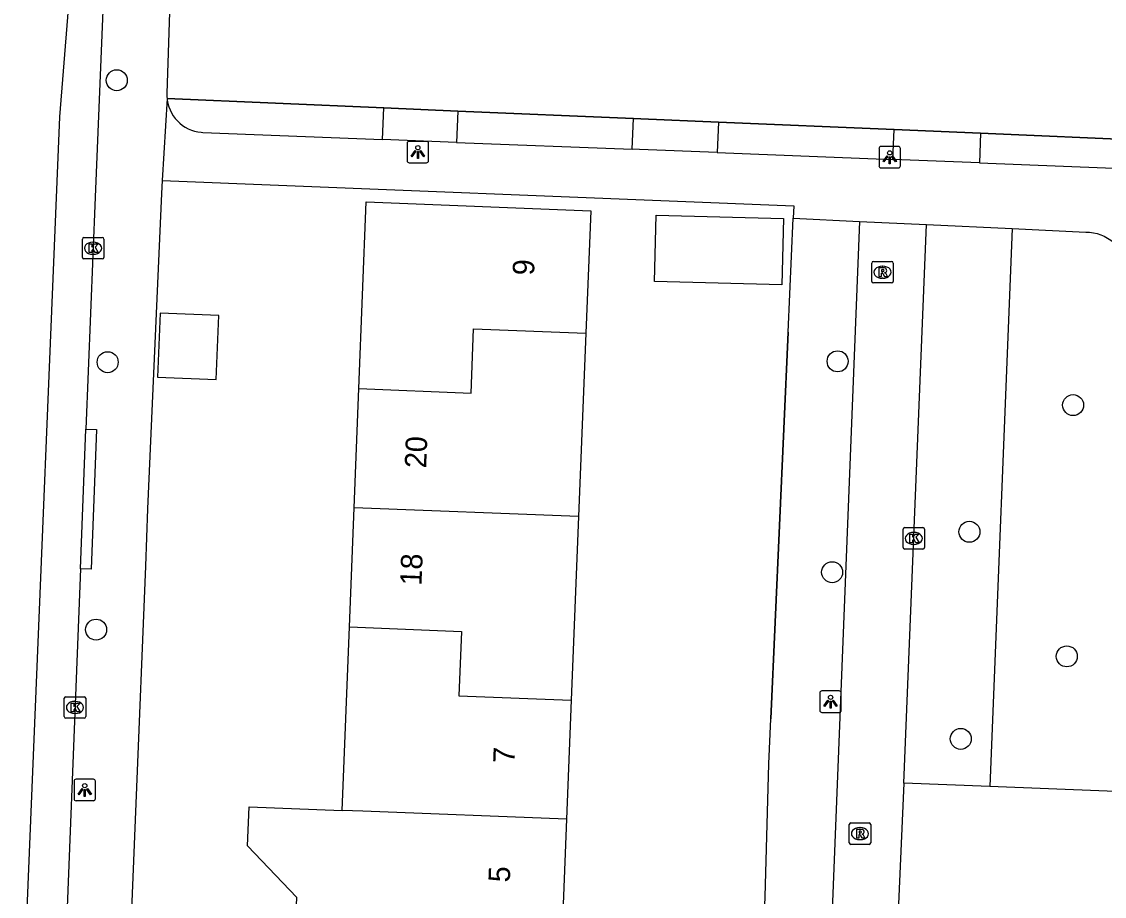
# Model space of a CAD drawing. Extents: x 160787 to 161428, y 386828 to 387483.
# Drawn here: x 160994.1 to 161044.6, y 387129.6 to 387170.3 of the extents above; entities that cross this region are included whole.
import ezdxf

# ---------------------------------------------------------------- set-up
doc = ezdxf.new("R2010")
doc.units = 0
for name, color, linetype in [('IMGEO_Boom', 7, 'Continuous'), ('IMGEO_Groenvoorziening', 7, 'Continuous'), ('IMGEO_Haag', 7, 'Continuous'), ('IMGEO_Hek', 7, 'Continuous'), ('IMGEO_Kolk', 7, 'Continuous'), ('IMGEO_Lichtpunt', 7, 'Continuous'), ('IMGEO_Muur', 7, 'Continuous'), ('IMGEO_Pand', 7, 'Continuous'), ('IMGEO_Pand_nummerreeks', 7, 'Continuous'), ('IMGEO_Rijbaan_lokaal_gesloten', 7, 'Continuous'), ('IMGEO_Rijbaan_lokaal_open', 7, 'Continuous'), ('IMGEO_Rioolput', 7, 'Continuous'), ('IMGEO_Voetpad_open', 7, 'Continuous')]:
    doc.layers.add(name, color=color, linetype=linetype)

msp = doc.modelspace()

# ---------------------------------------------------------------- linework, layer by layer
at = {"layer": 'IMGEO_Boom'}
for centre in [(160998.57, 387167.579), (160998.146, 387154.446), (161032.148, 387154.486), (161043.117, 387152.447), (161038.286, 387146.546), (161031.893, 387144.662), (160997.607, 387141.987), (161042.824, 387140.743), (161037.885, 387136.899)]:
    msp.add_circle(centre, 0.489, dxfattribs=at)
at = {"layer": 'IMGEO_Groenvoorziening'}
msp.add_lwpolyline([(161040.286, 387160.671), (161039.235, 387134.676)], dxfattribs=at)
at = {"layer": 'IMGEO_Haag'}
for points in [[(161000.917, 387166.722), (161011.004, 387166.293)], [(161014.462, 387166.146), (161022.636, 387165.799)], [(161026.6, 387165.631), (161034.783, 387165.283)], [(161038.81, 387165.111), (161046.647, 387164.778)]]:
    msp.add_lwpolyline(points, dxfattribs=at)
at = {"layer": 'IMGEO_Hek'}
msp.add_lwpolyline([(161097.214, 387162.854), (161087.423, 387163.212), (161083.345, 387163.361), (161081.407, 387163.432), (161075.331, 387163.654), (161075.116, 387163.662), (161074.598, 387163.681), (161071.304, 387163.802), (161070.928, 387163.815), (161063.158, 387164.099), (161059.142, 387164.246), (161052.353, 387164.535), (161051.029, 387164.592), (161046.982, 387164.764), (161046.647, 387164.778), (161038.81, 387165.111), (161034.783, 387165.283), (161026.6, 387165.631), (161022.975, 387165.785), (161022.636, 387165.799), (161014.462, 387166.146), (161011.004, 387166.293), (161000.917, 387166.722)], dxfattribs=at)
at = {"layer": 'IMGEO_Kolk'}
for p, q in [((160996.966, 387159.328), (160996.966, 387160.18)), ((160997.041, 387160.254), (160997.893, 387160.254)), ((160997.454, 387160.034), (160997.479, 387160.034)), ((160997.967, 387160.18), (160997.967, 387159.328)), ((160997.477, 387159.474), (160997.452, 387159.474)), ((160997.893, 387159.254), (160997.041, 387159.254)), ((161035.197, 387145.813), (161035.197, 387146.665)), ((161035.272, 387146.739), (161036.124, 387146.739)), ((161035.685, 387146.519), (161035.71, 387146.519)), ((161036.198, 387146.665), (161036.198, 387145.813)), ((161035.708, 387145.959), (161035.683, 387145.959)), ((161036.124, 387145.739), (161035.272, 387145.739)), ((160996.121, 387137.936), (160996.121, 387138.788)), ((160996.196, 387138.862), (160997.048, 387138.862)), ((160997.122, 387138.788), (160997.122, 387137.936)), ((160996.609, 387138.642), (160996.634, 387138.642)), ((160997.048, 387137.862), (160996.196, 387137.862)), ((160996.632, 387138.082), (160996.607, 387138.082))]:
    msp.add_line(p, q, dxfattribs=at)
for points in [[(160996.966, 387159.328), (160996.966, 387160.18)], [(160997.041, 387160.254), (160997.893, 387160.254)], [(160997.967, 387160.18), (160997.967, 387159.328)], [(160997.287, 387159.954), (160997.41, 387159.954), (160997.41, 387159.803), (160997.54, 387159.954), (160997.704, 387159.954), (160997.558, 387159.803), (160997.711, 387159.554), (160997.559, 387159.554), (160997.474, 387159.718), (160997.41, 387159.651), (160997.41, 387159.554), (160997.287, 387159.554), (160997.287, 387159.954)], [(160997.893, 387159.254), (160997.041, 387159.254)], [(161035.197, 387145.813), (161035.197, 387146.665)], [(161035.272, 387146.739), (161036.124, 387146.739)], [(161035.518, 387146.439), (161035.641, 387146.439), (161035.641, 387146.288), (161035.771, 387146.439), (161035.935, 387146.439), (161035.789, 387146.288), (161035.942, 387146.039), (161035.79, 387146.039), (161035.705, 387146.203), (161035.641, 387146.136), (161035.641, 387146.039), (161035.518, 387146.039), (161035.518, 387146.439)], [(161036.198, 387146.665), (161036.198, 387145.813)], [(161036.124, 387145.739), (161035.272, 387145.739)], [(160996.121, 387137.936), (160996.121, 387138.788)], [(160996.196, 387138.862), (160997.048, 387138.862)], [(160997.122, 387138.788), (160997.122, 387137.936)], [(160996.442, 387138.562), (160996.565, 387138.562), (160996.565, 387138.411), (160996.695, 387138.562), (160996.859, 387138.562), (160996.713, 387138.411), (160996.866, 387138.162), (160996.714, 387138.162), (160996.629, 387138.326), (160996.565, 387138.259), (160996.565, 387138.162), (160996.442, 387138.162), (160996.442, 387138.562)], [(160997.048, 387137.862), (160996.196, 387137.862)]]:
    msp.add_lwpolyline(points, dxfattribs=at)
for centre, start, end in [((160997.043, 387160.178), 91.552, 178.448), ((160997.043, 387160.178), 91.552, 178.448), ((160997.891, 387160.178), 1.552, 88.448), ((160997.891, 387160.178), 1.552, 88.448), ((160997.043, 387159.33), 181.552, 268.448), ((160997.043, 387159.33), 181.552, 268.448), ((160997.891, 387159.33), 271.552, 358.448), ((160997.891, 387159.33), 271.552, 358.448), ((161035.274, 387146.663), 91.552, 178.448), ((161035.274, 387146.663), 91.552, 178.448), ((161036.122, 387146.663), 1.552, 88.448), ((161036.122, 387146.663), 1.552, 88.448), ((161035.274, 387145.815), 181.552, 268.448), ((161035.274, 387145.815), 181.552, 268.448), ((161036.122, 387145.815), 271.552, 358.448), ((161036.122, 387145.815), 271.552, 358.448), ((160996.198, 387138.786), 91.552, 178.448), ((160996.198, 387138.786), 91.552, 178.448), ((160997.046, 387138.786), 1.552, 88.448), ((160997.046, 387138.786), 1.552, 88.448), ((160996.198, 387137.938), 181.552, 268.448), ((160996.198, 387137.938), 181.552, 268.448), ((160997.046, 387137.938), 271.552, 358.448), ((160997.046, 387137.938), 271.552, 358.448)]:
    msp.add_arc(centre, 0.0765, start, end, dxfattribs=at)
for centre, major_axis, ratio, start_param, end_param in [((160997.453, 387159.754), (-0.387, 0.002), 0.722429, 4.712389, 7.853982), ((160997.478, 387159.754), (-0.39, 0.002), 0.717154, 1.570796, 4.712389), ((161035.684, 387146.239), (-0.387, 0.002), 0.722429, 4.712389, 7.853982), ((161035.709, 387146.239), (-0.39, 0.002), 0.717154, 1.570796, 4.712389), ((160996.608, 387138.362), (-0.387, 0.002), 0.722429, 4.712389, 7.853982), ((160996.633, 387138.362), (-0.39, 0.002), 0.717154, 1.570796, 4.712389)]:
    msp.add_ellipse(centre, major_axis=major_axis, ratio=ratio, start_param=start_param, end_param=end_param, dxfattribs=at)
at = {"layer": 'IMGEO_Lichtpunt'}
for p, q in [((161012.095, 387164.637), (161012.095, 387163.83)), ((161012.095, 387164.637), (161012.095, 387163.83)), ((161012.997, 387164.732), (161012.189, 387164.732)), ((161012.997, 387164.732), (161012.189, 387164.732)), ((161013.091, 387163.83), (161013.091, 387164.637)), ((161013.091, 387163.83), (161013.091, 387164.637)), ((161034.076, 387164.399), (161034.076, 387163.592)), ((161034.076, 387164.399), (161034.076, 387163.592)), ((161034.978, 387164.494), (161034.17, 387164.494)), ((161034.978, 387164.494), (161034.17, 387164.494)), ((161035.072, 387163.592), (161035.072, 387164.399)), ((161035.072, 387163.592), (161035.072, 387164.399)), ((161012.189, 387163.736), (161012.997, 387163.736)), ((161012.189, 387163.736), (161012.997, 387163.736)), ((161034.17, 387163.498), (161034.978, 387163.498)), ((161034.17, 387163.498), (161034.978, 387163.498)), ((161031.319, 387139.035), (161031.319, 387138.228)), ((161031.319, 387139.035), (161031.319, 387138.228)), ((161032.221, 387139.13), (161031.413, 387139.13)), ((161032.221, 387139.13), (161031.413, 387139.13)), ((161032.315, 387138.228), (161032.315, 387139.035)), ((161032.315, 387138.228), (161032.315, 387139.035)), ((161031.413, 387138.134), (161032.221, 387138.134)), ((161031.413, 387138.134), (161032.221, 387138.134)), ((160996.581, 387134.922), (160996.581, 387134.115)), ((160996.581, 387134.922), (160996.581, 387134.115)), ((160997.483, 387135.017), (160996.675, 387135.017)), ((160997.483, 387135.017), (160996.675, 387135.017)), ((160997.577, 387134.115), (160997.577, 387134.922)), ((160997.577, 387134.115), (160997.577, 387134.922)), ((160996.675, 387134.021), (160997.483, 387134.021)), ((160996.675, 387134.021), (160997.483, 387134.021))]:
    msp.add_line(p, q, dxfattribs=at)
for points in [[(161012.469, 387164.301), (161012.508, 387164.273), (161012.32, 387164.011), (161012.282, 387164.038), (161012.469, 387164.301)], [(161012.571, 387164.253), (161012.618, 387164.253), (161012.618, 387163.931), (161012.571, 387163.931), (161012.571, 387164.253)], [(161012.681, 387164.273), (161012.719, 387164.3), (161012.906, 387164.038), (161012.867, 387164.01), (161012.681, 387164.273)], [(161034.45, 387164.063), (161034.489, 387164.035), (161034.301, 387163.773), (161034.263, 387163.8), (161034.45, 387164.063)], [(161034.552, 387164.015), (161034.599, 387164.015), (161034.599, 387163.693), (161034.552, 387163.693), (161034.552, 387164.015)], [(161034.662, 387164.035), (161034.7, 387164.062), (161034.887, 387163.8), (161034.848, 387163.772), (161034.662, 387164.035)], [(161031.693, 387138.699), (161031.732, 387138.671), (161031.544, 387138.409), (161031.506, 387138.436), (161031.693, 387138.699)], [(161031.795, 387138.651), (161031.842, 387138.651), (161031.842, 387138.329), (161031.795, 387138.329), (161031.795, 387138.651)], [(161031.905, 387138.671), (161031.943, 387138.698), (161032.13, 387138.436), (161032.091, 387138.408), (161031.905, 387138.671)], [(160996.955, 387134.586), (160996.994, 387134.558), (160996.806, 387134.296), (160996.768, 387134.323), (160996.955, 387134.586)], [(160997.057, 387134.538), (160997.104, 387134.538), (160997.104, 387134.216), (160997.057, 387134.216), (160997.057, 387134.538)], [(160997.167, 387134.558), (160997.205, 387134.585), (160997.392, 387134.323), (160997.353, 387134.295), (160997.167, 387134.558)]]:
    msp.add_lwpolyline(points, dxfattribs=at)
for centre in [(161012.594, 387164.435), (161034.575, 387164.197), (161031.818, 387138.833), (160997.08, 387134.72)]:
    msp.add_circle(centre, 0.0994, dxfattribs=at)
for centre, start, end in [((161012.189, 387164.637), 90, 180), ((161012.189, 387164.637), 90, 180), ((161012.997, 387164.637), 0, 90), ((161012.997, 387164.637), 0, 90), ((161034.17, 387164.399), 90, 180), ((161034.17, 387164.399), 90, 180), ((161034.978, 387164.399), 0, 90), ((161034.978, 387164.399), 0, 90), ((161012.189, 387163.83), 180, 270), ((161012.189, 387163.83), 180, 270), ((161012.997, 387163.83), 270, 0), ((161012.997, 387163.83), 270, 360), ((161034.17, 387163.592), 180, 270), ((161034.17, 387163.592), 180, 270), ((161034.978, 387163.592), 270, 0), ((161034.978, 387163.592), 270, 360), ((161031.413, 387139.035), 90, 180), ((161031.413, 387139.035), 90, 180), ((161032.221, 387139.035), 0, 90), ((161032.221, 387139.035), 0, 90), ((161031.413, 387138.228), 180, 270), ((161031.413, 387138.228), 180, 270), ((161032.221, 387138.228), 270, 0), ((161032.221, 387138.228), 270, 360), ((160996.675, 387134.922), 90, 180), ((160996.675, 387134.922), 90, 180), ((160997.483, 387134.922), 0, 90), ((160997.483, 387134.922), 0, 90), ((160996.675, 387134.115), 180, 270), ((160996.675, 387134.115), 180, 270), ((160997.483, 387134.115), 270, 0), ((160997.483, 387134.115), 270, 360)]:
    msp.add_arc(centre, 0.0946, start, end, dxfattribs=at)
at = {"layer": 'IMGEO_Muur'}
for points in [[(161000.66, 387162.309), (161000.158, 387151.128)], [(161029.84, 387155.841), (161029.04, 387137.835)]]:
    msp.add_lwpolyline(points, dxfattribs=at)
at = {"layer": 'IMGEO_Pand'}
for points in [[(161009.845, 387153.217), (161010.192, 387161.919), (161020.647, 387161.502), (161020.42, 387155.798)], [(161029.62, 387161.143), (161029.542, 387158.057), (161023.621, 387158.206), (161023.699, 387161.293), (161029.62, 387161.143)], [(161000.469, 387153.748), (161003.205, 387153.64), (161003.323, 387156.625), (161000.588, 387156.734), (161000.469, 387153.748)], [(161009.845, 387153.217), (161015.071, 387153.009), (161015.191, 387156.006), (161020.42, 387155.798)], [(161020.42, 387155.798), (161020.079, 387147.251)], [(161009.624, 387147.667), (161009.845, 387153.217)], [(161009.403, 387142.115), (161009.624, 387147.667)], [(161020.079, 387147.251), (161009.624, 387147.667)], [(161020.079, 387147.251), (161019.738, 387138.702)], [(161009.062, 387133.568), (161009.403, 387142.115)], [(161009.403, 387142.115), (161014.629, 387141.907), (161014.51, 387138.91), (161019.738, 387138.702)], [(161019.738, 387138.702), (161019.517, 387133.152)], [(161008.721, 387125.019), (161006.777, 387125.096), (161006.952, 387129.503), (161004.662, 387131.924), (161004.734, 387133.74), (161009.062, 387133.568)], [(161019.517, 387133.152), (161010.038, 387133.529), (161009.062, 387133.568)], [(161019.517, 387133.152), (161019.295, 387127.6)]]:
    msp.add_lwpolyline(points, dxfattribs=at)
at = {"layer": 'IMGEO_Rijbaan_lokaal_gesloten'}
for points in [[(160998.791, 387192.018), (160997.56, 387162.14), (160997.133, 387151.331)], [(160993.223, 387100.345), (160995.922, 387165.873), (160996.658, 387175.171)], [(160996.876, 387144.816), (160997.133, 387151.331)], [(160996.876, 387144.816), (160996.02, 387123.147)]]:
    msp.add_lwpolyline(points, dxfattribs=at)
at = {"layer": 'IMGEO_Rijbaan_lokaal_open'}
for points in [[(161033.162, 387161.003), (161030.095, 387083.537)], [(161033.162, 387161.003), (161036.29, 387160.86)], [(161035.238, 387134.832), (161036.29, 387160.86)], [(161035.238, 387134.832), (161034.974, 387128.863)]]:
    msp.add_lwpolyline(points, dxfattribs=at)
at = {"layer": 'IMGEO_Rioolput'}
for p, q in [((161033.738, 387158.211), (161033.738, 387159.063)), ((161033.813, 387159.137), (161034.665, 387159.137)), ((161034.739, 387159.063), (161034.739, 387158.211)), ((161034.226, 387158.917), (161034.251, 387158.917)), ((161034.665, 387158.137), (161033.813, 387158.137)), ((161034.249, 387158.357), (161034.224, 387158.357)), ((161032.687, 387132.058), (161032.687, 387132.91)), ((161032.762, 387132.984), (161033.614, 387132.984)), ((161033.175, 387132.764), (161033.2, 387132.764)), ((161033.688, 387132.91), (161033.688, 387132.058)), ((161033.614, 387131.984), (161032.762, 387131.984)), ((161033.198, 387132.204), (161033.173, 387132.204))]:
    msp.add_line(p, q, dxfattribs=at)
for points in [[(161033.738, 387158.211), (161033.738, 387159.063)], [(161033.813, 387159.137), (161034.665, 387159.137)], [(161034.739, 387159.063), (161034.739, 387158.211)], [(161034.327, 387158.835), (161034.075, 387158.837), (161034.075, 387158.437)], [(161034.075, 387158.437), (161034.199, 387158.437), (161034.199, 387158.599), (161034.21, 387158.599)], [(161034.253, 387158.756), (161034.199, 387158.756), (161034.199, 387158.675)], [(161034.199, 387158.675), (161034.251, 387158.675)], [(161034.257, 387158.57), (161034.328, 387158.437), (161034.468, 387158.437), (161034.403, 387158.563)], [(161034.665, 387158.137), (161033.813, 387158.137)], [(161032.687, 387132.058), (161032.687, 387132.91)], [(161032.762, 387132.984), (161033.614, 387132.984)], [(161033.688, 387132.91), (161033.688, 387132.058)], [(161033.276, 387132.682), (161033.024, 387132.684), (161033.024, 387132.284)], [(161033.024, 387132.284), (161033.148, 387132.284), (161033.148, 387132.446), (161033.159, 387132.446)], [(161033.202, 387132.603), (161033.148, 387132.603), (161033.148, 387132.522)], [(161033.148, 387132.522), (161033.2, 387132.522)], [(161033.206, 387132.417), (161033.277, 387132.284), (161033.417, 387132.284), (161033.352, 387132.41)], [(161033.614, 387131.984), (161032.762, 387131.984)]]:
    msp.add_lwpolyline(points, dxfattribs=at)
for centre, radius, start, end in [((161033.815, 387159.061), 0.0765, 91.552, 178.448), ((161033.815, 387159.061), 0.0765, 91.552, 178.448), ((161034.663, 387159.061), 0.0765, 1.552, 88.448), ((161034.663, 387159.061), 0.0765, 1.552, 88.448), ((161034.209, 387158.546), 0.0533, 26.0293, 88.6989), ((161034.235, 387158.864), 0.19, 274.7715, 282.9687), ((161034.259, 387158.66), 0.0964, 77.0061, 93.1865), ((161034.273, 387158.717), 0.0378, 276.6634, 79.6772), ((161034.326, 387158.725), 0.109, 350.3612, 89.416), ((161034.324, 387158.725), 0.112, 277.5842, 350.9817), ((161034.308, 387158.51), 0.108, 29.5134, 73.7905), ((161033.815, 387158.213), 0.0765, 181.552, 268.448), ((161033.815, 387158.213), 0.0765, 181.552, 268.448), ((161034.663, 387158.213), 0.0765, 271.552, 358.448), ((161034.663, 387158.213), 0.0765, 271.552, 358.448), ((161032.764, 387132.908), 0.0765, 91.552, 178.448), ((161032.764, 387132.908), 0.0765, 91.552, 178.448), ((161033.612, 387132.908), 0.0765, 1.552, 88.448), ((161033.612, 387132.908), 0.0765, 1.552, 88.448), ((161033.158, 387132.393), 0.0533, 26.0293, 88.6989), ((161033.184, 387132.711), 0.19, 274.7715, 282.9687), ((161033.208, 387132.507), 0.0964, 77.0061, 93.1865), ((161033.222, 387132.564), 0.0378, 276.6634, 79.6772), ((161033.275, 387132.572), 0.109, 350.3612, 89.416), ((161033.273, 387132.572), 0.112, 277.5842, 350.9817), ((161033.257, 387132.357), 0.108, 29.5134, 73.7905), ((161032.764, 387132.06), 0.0765, 181.552, 268.448), ((161032.764, 387132.06), 0.0765, 181.552, 268.448), ((161033.612, 387132.06), 0.0765, 271.552, 358.448), ((161033.612, 387132.06), 0.0765, 271.552, 358.448)]:
    msp.add_arc(centre, radius, start, end, dxfattribs=at)
for centre, major_axis, ratio, start_param, end_param in [((161034.225, 387158.637), (-0.387, 0.002), 0.722429, 4.712389, 7.853982), ((161034.25, 387158.637), (-0.39, 0.002), 0.717154, 1.570796, 4.712389), ((161033.174, 387132.484), (-0.387, 0.002), 0.722429, 4.712389, 7.853982), ((161033.199, 387132.484), (-0.39, 0.002), 0.717154, 1.570796, 4.712389)]:
    msp.add_ellipse(centre, major_axis=major_axis, ratio=ratio, start_param=start_param, end_param=end_param, dxfattribs=at)
at = {"layer": 'IMGEO_Voetpad_open'}
for points in [[(161001.282, 387178.308), (161000.924, 387167.442), (161000.908, 387166.96), (161000.909, 387166.804), (161000.917, 387166.722)], [(161000.917, 387166.722), (161000.686, 387162.908)], [(161000.917, 387166.722), (161000.924, 387166.648), (161000.953, 387166.495), (161000.996, 387166.345), (161001.051, 387166.199), (161001.12, 387166.059), (161001.201, 387165.925), (161001.293, 387165.799), (161001.396, 387165.682), (161001.51, 387165.575), (161001.632, 387165.478), (161001.763, 387165.392), (161001.901, 387165.319), (161002.044, 387165.258), (161002.193, 387165.21), (161002.345, 387165.176), (161002.5, 387165.155), (161002.582, 387165.15), (161010.942, 387164.822)], [(161010.942, 387164.822), (161011.004, 387166.293)], [(161011.004, 387166.293), (161014.462, 387166.146)], [(161014.462, 387166.146), (161014.4, 387164.687)], [(161022.575, 387164.366), (161022.636, 387165.799)], [(161022.636, 387165.799), (161022.975, 387165.785), (161026.6, 387165.631)], [(161026.6, 387165.631), (161026.54, 387164.21)], [(161034.724, 387163.89), (161034.783, 387165.283)], [(161034.783, 387165.283), (161038.81, 387165.111)], [(161038.81, 387165.111), (161038.751, 387163.732)], [(161014.4, 387164.687), (161010.942, 387164.822)], [(161014.4, 387164.687), (161022.575, 387164.366)], [(161026.54, 387164.21), (161022.914, 387164.353), (161022.575, 387164.366)], [(161026.54, 387164.21), (161034.724, 387163.89)], [(161038.751, 387163.732), (161034.724, 387163.89)], [(161038.751, 387163.732), (161046.59, 387163.424)], [(161000.686, 387162.908), (161000.66, 387162.309), (161000.158, 387151.128), (161000, 387147.614), (160999.903, 387144.949), (160999.003, 387122.831), (160998.769, 387116.651), (160997.874, 387094.753), (160997.748, 387091.453)], [(161000.686, 387162.908), (161030.102, 387161.725), (161030.077, 387161.162)], [(161027.194, 387094.161), (161027.875, 387107.655), (161028.13, 387113.832), (161028.779, 387129.546), (161028.947, 387135.737), (161029.04, 387137.835), (161029.84, 387155.841), (161030.077, 387161.162)], [(161030.077, 387161.162), (161033.162, 387161.003)], [(161036.29, 387160.86), (161040.286, 387160.671)], [(161040.286, 387160.671), (161043.706, 387160.51), (161043.884, 387160.502), (161044.061, 387160.478), (161044.235, 387160.438), (161044.405, 387160.383), (161044.569, 387160.313), (161044.726, 387160.229), (161044.875, 387160.131), (161045.015, 387160.02), (161045.144, 387159.897), (161045.262, 387159.763), (161045.367, 387159.619), (161045.459, 387159.466), (161045.537, 387159.305), (161045.601, 387159.138), (161045.649, 387158.967), (161045.681, 387158.791), (161045.698, 387158.613), (161045.699, 387158.435), (161045.459, 387154.475)], [(160997.133, 387151.331), (160997.632, 387151.312), (160997.375, 387144.797), (160996.876, 387144.816)], [(161039.235, 387134.676), (161035.238, 387134.832)], [(161049.591, 387134.273), (161044.706, 387134.463), (161039.235, 387134.676)]]:
    msp.add_lwpolyline(points, dxfattribs=at)

# ---------------------------------------------------------------- texts
at = {"layer": 'IMGEO_Pand_nummerreeks'}
for s, rotation, p in [('9', 87.721, (161018.005, 387158.476)), ('20', 87.7197, (161012.979, 387149.492)), ('18', 87.7173, (161012.762, 387144.028)), ('7', 87.7141, (161017.098, 387135.753)), ('5', 87.7141, (161016.877, 387130.202))]:
    msp.add_text(s, height=1, rotation=rotation, dxfattribs=at).set_placement(p)

doc.saveas('drawing.dxf')
